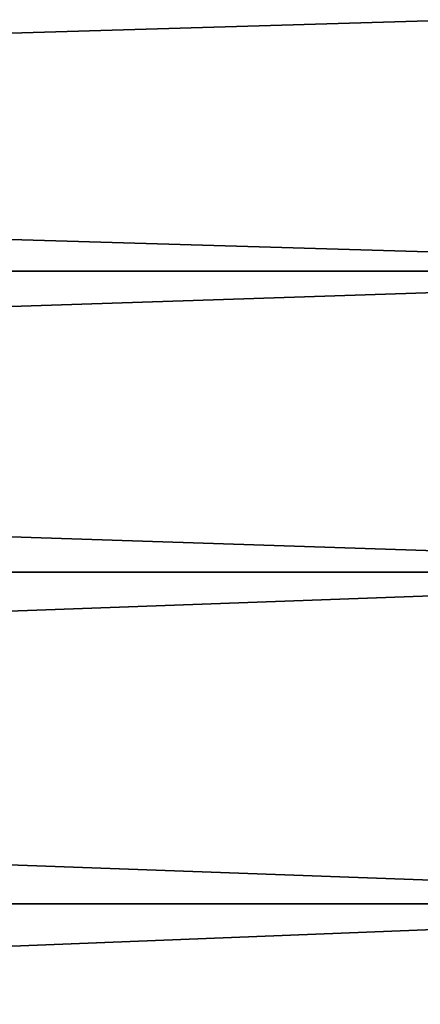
# Model space of a CAD drawing. Header units: metres. Extents: x -17 to 65, y -30 to 30.
# Tile 409 of 413: x 62.6 to 63.5, y 25.5 to 27.7. Entities that reach past the tile are written whole.
import ezdxf

# ---------------------------------------------------------------- set-up
doc = ezdxf.new("R2010")
doc.units = ezdxf.units.M
doc.layers.add('solid_508461', color=7, linetype='CONTINUOUS')

msp = doc.modelspace()

# ---------------------------------------------------------------- linework, layer by layer
at = {"layer": 'solid_508461'}
for points in [[(44, 27.171068, 12.717431), (65, 27.171055, 12.717461), (65, 27.78977, 11.301707)], [(44, 27.789719, 11.301836), (44, 27.171068, 12.717431), (65, 27.78977, 11.301707)], [(44, 27.789719, -11.301836), (65, 27.78977, -11.301707), (65, 27.171055, -12.717461)], [(44, 27.171068, -12.717431), (44, 27.789719, -11.301836), (65, 27.171055, -12.717461)], [(44, 27.171068, 12.717431), (44, 26.480364, 14.099302), (65, 27.171055, 12.717461)], [(44, 27.171068, -12.717431), (65, 27.171055, -12.717461), (65, 26.480383, -14.099259)], [(44, 26.480364, -14.099302), (44, 27.171068, -12.717431), (65, 26.480383, -14.099259)], [(44, 26.480364, 14.099302), (65, 26.480383, 14.099259), (65, 27.171055, 12.717461)], [(44, 25.719439, 15.443784), (65, 25.719387, 15.443868), (65, 26.480383, 14.099259)], [(44, 26.480364, 14.099302), (44, 25.719439, 15.443784), (65, 26.480383, 14.099259)], [(44, 26.480364, -14.099302), (65, 26.480383, -14.099259), (65, 25.719387, -15.443868)], [(44, 25.719439, -15.443784), (44, 26.480364, -14.099302), (65, 25.719387, -15.443868)], [(44, 25.719439, 15.443784), (44, 24.89031, 16.747311), (65, 25.719387, 15.443868)], [(44, 25.719439, -15.443784), (65, 25.719387, -15.443868), (65, 24.890348, -16.747257)], [(44, 24.89031, -16.747311), (44, 25.719439, -15.443784), (65, 24.890348, -16.747257)], [(44, 24.89031, 16.747311), (65, 24.890348, 16.747257), (65, 25.719387, 15.443868)]]:
    msp.add_3dface(points, dxfattribs=at)

doc.saveas('drawing.dxf')
